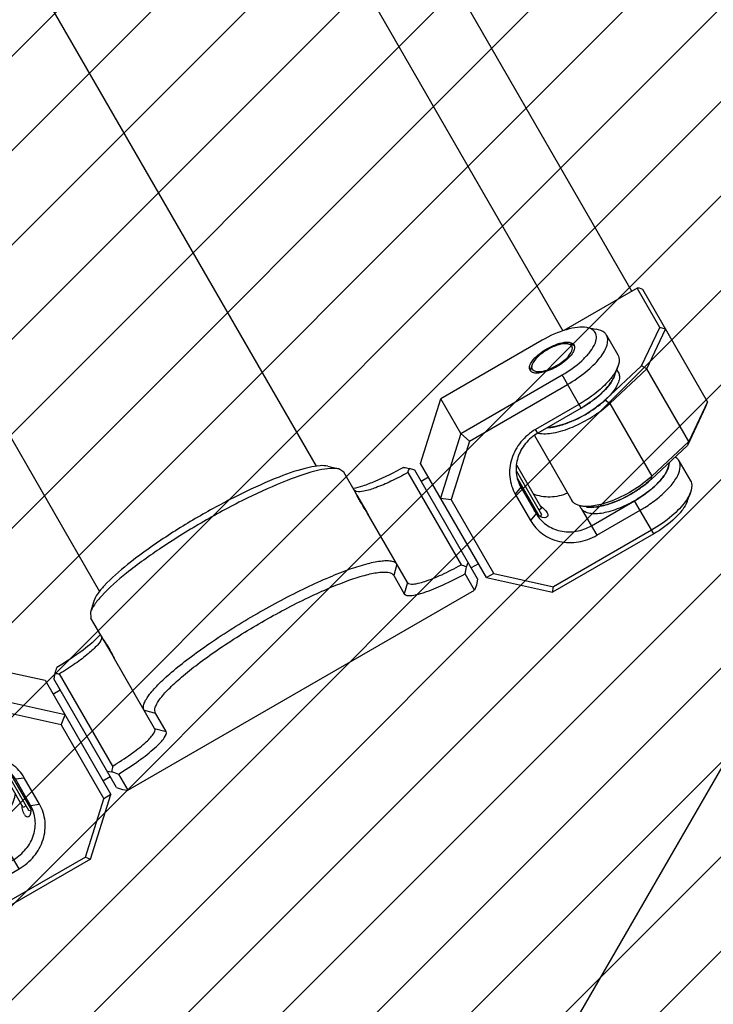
# Model space of a CAD drawing. Header units: millimetres. Extents: x -491 to 2059, y -393 to 795.
# Tile 263 of 323: x 1007 to 1040, y 418 to 465. Entities that reach past the tile are written whole.
import ezdxf

# ---------------------------------------------------------------- set-up
doc = ezdxf.new("R2010")
doc.units = ezdxf.units.MM
doc.header["$LTSCALE"] = 462.55
doc.linetypes.add('PHANTOM', pattern=[0.8, 0.45, -0.05, 0.1, -0.05, 0.1, -0.05])
doc.layers.get('0').update_dxf_attribs({"linetype": 'CONTINUOUS'})
for name, color, linetype in [('2ND_ARM_V2_PITCH_ABL233', 7, 'CONTINUOUS'), ('A2200202_ABL237', 7, 'CONTINUOUS'), ('A2300201_ABL251', 7, 'CONTINUOUS'), ('CSHCS-BR-M4-12_203_PBL288', 7, 'CONTINUOUS'), ('CSHCS-BR-M4-12_203_PBL303', 7, 'CONTINUOUS'), ('DEFAULT_3', 7, 'PHANTOM'), ('DR1SM11A1001_ABL212', 7, 'CONTINUOUS'), ('DR1SM11P1003_PBL213', 7, 'CONTINUOUS'), ('FWSRM-D10-V4-E2-T2_5_PBL256', 7, 'CONTINUOUS'), ('FWSRM-D10-V4-E2-T2_5_PBL302', 7, 'CONTINUOUS'), ('M2200201_PBL238', 7, 'CONTINUOUS'), ('M2200301_PBL294', 7, 'CONTINUOUS'), ('M2300101_PBL234', 7, 'CONTINUOUS'), ('M2300101_PBL253', 7, 'CONTINUOUS'), ('M2300201_PBL252', 7, 'CONTINUOUS'), ('M2300301_PBL309', 7, 'CONTINUOUS'), ('M2300602_PBL263', 7, 'CONTINUOUS'), ('WFM_0608_06_2_PBL304', 7, 'CONTINUOUS'), ('WFM_0608_06_2_PBL310', 7, 'CONTINUOUS'), ('WFM_0608_06_2_PBL315', 7, 'CONTINUOUS'), ('WFM_0608_06_2_PBL316', 7, 'CONTINUOUS'), ('위_8_VBL211', 7, 'CONTINUOUS')]:
    doc.layers.add(name, color=color, linetype=linetype)

# ---------------------------------------------------------------- blocks, each defined once
blk = doc.blocks.new('DR1SM11P1003_PBL213', base_point=(1489.09, 2262.13))
at = {"layer": 'DR1SM11P1003_PBL213', "color": 7}
blk.add_line((1631.24, 2015.92), (1724.79, 2177.97), dxfattribs=at)
blk = doc.blocks.new('DR1SM11A1001_ABL212', base_point=(1489.09, 2262.13))
at = {"layer": 'DR1SM11P1003_PBL213'}
blk.add_blockref('DR1SM11P1003_PBL213', (1489.09, 2262.13), dxfattribs=at)
blk = doc.blocks.new('M2300101_PBL234', base_point=(3372.22, 4414.1))
at = {"layer": 'M2300101_PBL234', "color": 7}
for p, q in [((3372.64, 4429.99), (3360.51, 4422.99)), ((3372.64, 4429.99), (3380.58, 4428.23)), ((3372.64, 4429.99), (3375.04, 4425.83)), ((3380.58, 4428.23), (3388.48, 4414.55)), ((3362.91, 4418.83), (3375.04, 4425.83)), ((3382.98, 4424.07), (3375.04, 4425.83)), ((3375.04, 4425.83), (3375.34, 4424.49)), ((3363.57, 4417.69), (3375.34, 4424.49)), ((3382.51, 4422.89), (3375.34, 4424.49)), ((3382.51, 4422.89), (3382.98, 4424.07)), ((3382.51, 4422.89), (3387.63, 4414.03)), ((3356.51, 4419.12), (3356.11, 4418.03)), ((3370.14, 4418.31), (3364.95, 4415.31)), ((3370.4, 4417.86), (3365.2, 4414.86)), ((3357.48, 4414.24), (3356.11, 4416.62)), ((3379.92, 4413.37), (3378.09, 4416.55)), ((3378.85, 4413.22), (3377.02, 4416.4)), ((3386.03, 4406.78), (3388.48, 4414.55)), ((3388.48, 4414.55), (3387.63, 4414.03)), ((3359.85, 4413.34), (3358.7, 4413.53)), ((3385.42, 4407.02), (3387.63, 4414.03)), ((3385.42, 4407.02), (3373.65, 4400.23)), ((3385.42, 4407.02), (3386.03, 4406.78)), ((3371.62, 4403.75), (3376.82, 4406.75)), ((3386.03, 4406.78), (3373.91, 4399.78)), ((3372.28, 4402.61), (3377.47, 4405.61)), ((3366.19, 4399.16), (3364.82, 4401.54)), ((3368.56, 4398.26), (3367.41, 4398.45))]:
    blk.add_line(p, q, dxfattribs=at)
at = {"layer": 'M2300101_PBL234', "color": 2}
for p, q in [((3365.2, 4414.86), (3362.91, 4418.83)), ((3370.4, 4417.86), (3370.14, 4418.31)), ((3377.02, 4416.4), (3378.09, 4416.55)), ((3378.85, 4413.22), (3379.92, 4413.37)), ((3377.47, 4405.61), (3375.62, 4408.83)), ((3373.91, 4399.78), (3371.62, 4403.75))]:
    blk.add_line(p, q, dxfattribs=at)
at = {"layer": 'M2300101_PBL234', "color": 7}
for centre, radius, start, end in [((3376.83, 4412.5), 2.11, 17.1081, 19.3183), ((3364.3, 4416.42), 14.63, 294.1667, 300.0342), ((3366.31, 4403.63), 1.38, 238.5562, 242.123), ((3366.38, 4403.75), 1.51, 242.1307, 245.8332), ((3365.78, 4412.61), 10.54, 286.785, 287.43), ((3364.69, 4415.57), 13.7, 293.7936, 294.1289), ((3366.8, 4405.57), 3.39, 264.4596, 266.468), ((3366.65, 4408.82), 6.65, 277.788, 278.9133)]:
    blk.add_arc(centre, radius, start, end, dxfattribs=at)
for points, knots in [([(3360.51, 4422.99), (3359.59, 4422.46), (3358.33, 4421.56), (3357.07, 4420.16), (3356.64, 4419.46), (3356.51, 4419.12)], [0, 0, 0, 0, 0.568143, 0.807555, 1, 1, 1, 1]), ([(3363.49, 4422.77), (3363.11, 4422.76), (3362.27, 4422.56), (3361.5, 4422.2), (3361.1, 4421.97)], [0, 0, 0, 0, 0.451283, 1, 1, 1, 1]), ([(3364.09, 4422.66), (3364.05, 4422.68), (3363.86, 4422.75), (3363.65, 4422.77), (3363.49, 4422.77)], [0, 0, 0, 0, 0.217511, 1, 1, 1, 1]), ([(3361.1, 4421.97), (3360.67, 4421.72), (3359.93, 4421.19), (3359.31, 4420.51), (3359.13, 4420.15)], [0, 0, 0, 0, 0.558378, 1, 1, 1, 1]), ([(3362.32, 4419.85), (3362.84, 4420.16), (3363.54, 4420.66), (3364.2, 4421.46), (3364.38, 4421.85), (3364.41, 4422.03)], [0, 0, 0, 0, 0.585942, 0.821488, 1, 1, 1, 1]), ([(3356.51, 4419.12), (3356.43, 4418.88), (3356.31, 4418.43), (3356.64, 4417.47), (3357.85, 4417.2), (3359.07, 4417.32), (3360.79, 4417.75), (3362.07, 4418.35), (3362.91, 4418.83)], [0, 0, 0, 0, 0.09278, 0.168663, 0.349279, 0.481225, 0.638566, 1, 1, 1, 1]), ([(3359.39, 4419.13), (3359.56, 4419.07), (3360, 4419.03), (3361.01, 4419.2), (3361.8, 4419.55), (3362.32, 4419.85)], [0, 0, 0, 0, 0.178512, 0.414058, 1, 1, 1, 1]), ([(3378.09, 4416.55), (3377.73, 4417.17), (3376.71, 4418.28), (3374.63, 4419.19), (3372.3, 4419.24), (3370.82, 4418.7), (3370.14, 4418.31)], [0, 0, 0, 0, 0.239879, 0.485783, 0.74001, 1, 1, 1, 1]), ([(3356.11, 4418.03), (3356.06, 4417.89), (3355.92, 4417.44), (3355.94, 4416.91), (3356.11, 4416.62)], [0, 0, 0, 0, 0.293984, 1, 1, 1, 1]), ([(3361.29, 4416.59), (3361.48, 4416.67), (3362.26, 4416.99), (3363.02, 4417.37), (3363.57, 4417.69)], [0, 0, 0, 0, 0.243846, 1, 1, 1, 1]), ([(3377.02, 4416.4), (3376.72, 4416.91), (3375.88, 4417.84), (3374.14, 4418.59), (3372.2, 4418.63), (3370.96, 4418.19), (3370.4, 4417.86)], [0, 0, 0, 0, 0.239879, 0.485783, 0.74001, 1, 1, 1, 1]), ([(3356.11, 4416.62), (3356.44, 4416.04), (3357.88, 4415.74), (3359.6, 4416.03), (3360.71, 4416.37), (3361.29, 4416.59)], [0, 0, 0, 0, 0.36919, 0.656012, 1, 1, 1, 1]), ([(3364.95, 4415.31), (3364.59, 4415.11), (3363.24, 4414.39), (3361.79, 4413.84), (3360.69, 4413.62)], [0, 0, 0, 0, 0.267024, 1, 1, 1, 1]), ([(3358.7, 4413.53), (3358.56, 4413.55), (3358.1, 4413.66), (3357.65, 4413.94), (3357.48, 4414.24)], [0, 0, 0, 0, 0.293984, 1, 1, 1, 1]), ([(3365.2, 4414.86), (3364.46, 4414.43), (3363.02, 4413.76), (3361.46, 4413.35), (3360.74, 4413.3)], [0, 0, 0, 0, 0.542827, 1, 1, 1, 1]), ([(3376.99, 4414.7), (3376.91, 4414.02), (3376.42, 4412.64), (3375.42, 4411.59), (3374.84, 4411.18)], [0, 0, 0, 0, 0.492174, 1, 1, 1, 1]), ([(3359.82, 4413.5), (3359.72, 4413.49), (3359.34, 4413.47), (3358.97, 4413.48), (3358.7, 4413.53)], [0, 0, 0, 0, 0.272057, 1, 1, 1, 1]), ([(3360.69, 4413.62), (3360.62, 4413.61), (3360.33, 4413.55), (3360.03, 4413.52), (3359.82, 4413.5)], [0, 0, 0, 0, 0.261307, 1, 1, 1, 1]), ([(3360.74, 4413.3), (3360.66, 4413.3), (3360.36, 4413.29), (3360.07, 4413.3), (3359.85, 4413.34)], [0, 0, 0, 0, 0.270814, 1, 1, 1, 1]), ([(3376.82, 4406.75), (3377.38, 4407.08), (3378.38, 4407.92), (3379.32, 4409.62), (3379.53, 4411.51), (3379.15, 4412.7), (3378.85, 4413.22)], [0, 0, 0, 0, 0.25999, 0.514217, 0.760121, 1, 1, 1, 1]), ([(3377.47, 4405.61), (3378.15, 4406), (3379.35, 4407.02), (3380.48, 4409.06), (3380.74, 4411.32), (3380.28, 4412.75), (3379.92, 4413.37)], [0, 0, 0, 0, 0.25999, 0.514217, 0.760121, 1, 1, 1, 1]), ([(3378.1, 4412.12), (3378.08, 4412.17), (3377.95, 4412.43), (3377.89, 4412.71), (3377.85, 4412.93)], [0, 0, 0, 0, 0.20138, 1, 1, 1, 1]), ([(3378.61, 4411.91), (3378.68, 4411.95), (3378.98, 4412.27), (3378.95, 4412.79), (3378.85, 4413.12)], [0, 0, 0, 0, 0.183238, 1, 1, 1, 1]), ([(3378.1, 4412.12), (3378.16, 4412.02), (3378.3, 4411.84), (3378.54, 4411.86), (3378.61, 4411.91)], [0, 0, 0, 0, 0.564832, 1, 1, 1, 1]), ([(3364.82, 4401.54), (3365.01, 4401.19), (3365.69, 4400.84), (3366.67, 4400.75), (3368.05, 4400.86), (3369.98, 4401.43), (3371.5, 4402.16), (3372.28, 4402.61)], [0, 0, 0, 0, 0.149385, 0.250234, 0.371121, 0.66453, 1, 1, 1, 1]), ([(3365.76, 4402.37), (3365.81, 4402.35), (3366.04, 4402.26), (3366.28, 4402.22), (3366.47, 4402.2)], [0, 0, 0, 0, 0.228446, 1, 1, 1, 1]), ([(3367.68, 4402.25), (3367.77, 4402.27), (3368.15, 4402.33), (3368.54, 4402.43), (3368.82, 4402.52)], [0, 0, 0, 0, 0.236885, 1, 1, 1, 1]), ([(3368.94, 4402.55), (3369.04, 4402.59), (3369.47, 4402.73), (3369.9, 4402.9), (3370.21, 4403.04)], [0, 0, 0, 0, 0.242025, 1, 1, 1, 1]), ([(3364.66, 4402.18), (3364.66, 4402.12), (3364.67, 4401.9), (3364.73, 4401.68), (3364.82, 4401.54)], [0, 0, 0, 0, 0.264496, 1, 1, 1, 1]), ([(3366.59, 4402.19), (3366.66, 4402.18), (3366.98, 4402.17), (3367.3, 4402.2), (3367.55, 4402.23)], [0, 0, 0, 0, 0.231447, 1, 1, 1, 1]), ([(3373.65, 4400.23), (3372.8, 4399.74), (3371.14, 4398.95), (3369.36, 4398.48), (3368.52, 4398.42)], [0, 0, 0, 0, 0.541239, 1, 1, 1, 1]), ([(3367.41, 4398.45), (3367.27, 4398.47), (3366.81, 4398.58), (3366.36, 4398.86), (3366.19, 4399.16)], [0, 0, 0, 0, 0.293984, 1, 1, 1, 1]), ([(3373.91, 4399.78), (3372.98, 4399.25), (3371.58, 4398.61), (3369.74, 4398.21), (3368.92, 4398.2), (3368.56, 4398.26)], [0, 0, 0, 0, 0.568143, 0.807555, 1, 1, 1, 1]), ([(3368.52, 4398.42), (3368.42, 4398.41), (3368.05, 4398.39), (3367.68, 4398.4), (3367.41, 4398.45)], [0, 0, 0, 0, 0.272057, 1, 1, 1, 1])]:
    blk.add_open_spline(points, degree=3, knots=knots, dxfattribs=at)
for points in [[(3364.35, 4422.44), (3364.3, 4422.54), (3364.2, 4422.62), (3364.09, 4422.66)], [(3364.41, 4422.3), (3364.4, 4422.35), (3364.38, 4422.39), (3364.35, 4422.44)], [(3364.42, 4422.2), (3364.42, 4422.23), (3364.42, 4422.27), (3364.41, 4422.3)], [(3364.41, 4422.03), (3364.42, 4422.09), (3364.43, 4422.14), (3364.42, 4422.2)], [(3359.13, 4420.15), (3359.08, 4420.05), (3359.04, 4419.94), (3359.02, 4419.83)], [(3359, 4419.73), (3358.99, 4419.61), (3359.01, 4419.49), (3359.07, 4419.39)], [(3359.02, 4419.83), (3359.01, 4419.8), (3359.01, 4419.76), (3359, 4419.73)], [(3359.07, 4419.39), (3359.1, 4419.34), (3359.13, 4419.3), (3359.16, 4419.27)], [(3359.16, 4419.27), (3359.19, 4419.25), (3359.21, 4419.23), (3359.24, 4419.21)], [(3359.24, 4419.21), (3359.29, 4419.18), (3359.34, 4419.15), (3359.39, 4419.13)], [(3377.85, 4412.93), (3377.83, 4413.04), (3377.81, 4413.15), (3377.79, 4413.25)], [(3378.82, 4413.2), (3378.77, 4413.34), (3378.7, 4413.48), (3378.62, 4413.62)]]:
    blk.add_open_spline(points, degree=3, dxfattribs=at)
blk = doc.blocks.new('M2300101_PBL253', base_point=(3441.88, 4454.67))
at = {"layer": 'M2300101_PBL253', "color": 7}
for p, q in [((3445.54, 4470.52), (3446.69, 4470.32)), ((3447.91, 4469.62), (3449.28, 4467.24)), ((3440.19, 4468.99), (3428.06, 4461.99)), ((3448.88, 4464.73), (3449.28, 4465.83)), ((3430.46, 4457.83), (3442.59, 4464.83)), ((3431.48, 4456.9), (3443.24, 4463.69)), ((3425.62, 4454.23), (3428.06, 4461.99)), ((3430.46, 4457.83), (3428.06, 4461.99)), ((3444.62, 4461.31), (3439.42, 4458.31)), ((3444.88, 4460.86), (3439.68, 4457.86)), ((3430.46, 4457.83), (3428.02, 4450.07)), ((3431.48, 4456.9), (3430.46, 4457.83)), ((3431.48, 4456.9), (3429.27, 4449.89)), ((3433.51, 4440.55), (3425.62, 4454.23)), ((3456.61, 4454.54), (3457.99, 4452.16)), ((3437.64, 4451.4), (3439.48, 4448.22)), ((3457.58, 4449.65), (3457.99, 4450.75)), ((3428.02, 4450.07), (3429.27, 4449.89)), ((3434.39, 4441.03), (3429.27, 4449.89)), ((3436.98, 4450.55), (3438.81, 4447.37)), ((3446.1, 4446.75), (3451.29, 4449.75)), ((3446.76, 4445.61), (3451.95, 4448.61)), ((3453.33, 4446.23), (3441.56, 4439.44)), ((3453.58, 4445.78), (3441.46, 4438.78)), ((3434.39, 4441.03), (3433.51, 4440.55)), ((3433.51, 4440.55), (3441.46, 4438.78)), ((3434.39, 4441.03), (3441.56, 4439.44)), ((3441.46, 4438.78), (3441.56, 4439.44))]:
    blk.add_line(p, q, dxfattribs=at)
at = {"layer": 'M2300101_PBL253', "color": 2}
for p, q in [((3444.88, 4460.86), (3442.59, 4464.83)), ((3439.68, 4457.86), (3439.42, 4458.31)), ((3437.64, 4451.4), (3436.98, 4450.55)), ((3453.58, 4445.78), (3451.29, 4449.75)), ((3444.9, 4448.83), (3446.76, 4445.61)), ((3439.48, 4448.22), (3438.81, 4447.37))]:
    blk.add_line(p, q, dxfattribs=at)
at = {"layer": 'M2300101_PBL253', "color": 7}
for centre, radius, start, end in [((3453.92, 4454.29), 1.51, 354.1746, 357.8617), ((3454.05, 4454.28), 1.38, 357.869, 1.4435), ((3452.13, 4454.84), 3.39, 333.5348, 335.5441), ((3449.39, 4456.59), 6.65, 321.0841, 322.2191), ((3446.54, 4459.24), 10.54, 312.5592, 313.2238), ((3443.99, 4462.43), 14.63, 299.966, 305.8232), ((3444.52, 4461.66), 13.7, 305.8607, 306.2114), ((3441.11, 4449.61), 2.11, 220.6818, 222.8933)]:
    blk.add_arc(centre, radius, start, end, dxfattribs=at)
for points, knots in [([(3445.54, 4470.52), (3445.18, 4470.58), (3444.36, 4470.56), (3442.51, 4470.16), (3441.11, 4469.52), (3440.19, 4468.99)], [0, 0, 0, 0, 0.192445, 0.431857, 1, 1, 1, 1]), ([(3442.59, 4464.83), (3443.43, 4465.32), (3444.58, 4466.13), (3445.81, 4467.4), (3446.53, 4468.4), (3446.9, 4469.58), (3446.24, 4470.35), (3445.78, 4470.48), (3445.54, 4470.52)], [0, 0, 0, 0, 0.361434, 0.518775, 0.650721, 0.831337, 0.90722, 1, 1, 1, 1]), ([(3443.24, 4463.69), (3444.02, 4464.14), (3445.41, 4465.09), (3446.87, 4466.48), (3447.66, 4467.62), (3448.08, 4468.51), (3448.11, 4469.27), (3447.91, 4469.62)], [0, 0, 0, 0, 0.33547, 0.628879, 0.749766, 0.850615, 1, 1, 1, 1]), ([(3447.91, 4469.62), (3447.85, 4469.71), (3447.55, 4470.09), (3447.06, 4470.26), (3446.69, 4470.32)], [0, 0, 0, 0, 0.221512, 1, 1, 1, 1]), ([(3440.78, 4467.97), (3441.18, 4468.2), (3441.95, 4468.56), (3442.78, 4468.76), (3443.16, 4468.77)], [0, 0, 0, 0, 0.548717, 1, 1, 1, 1]), ([(3443.16, 4468.77), (3443.22, 4468.77), (3443.43, 4468.76), (3443.63, 4468.73), (3443.77, 4468.66)], [0, 0, 0, 0, 0.285223, 1, 1, 1, 1]), ([(3438.81, 4466.15), (3438.99, 4466.51), (3439.61, 4467.19), (3440.34, 4467.72), (3440.78, 4467.97)], [0, 0, 0, 0, 0.441622, 1, 1, 1, 1]), ([(3444.09, 4468.03), (3444.06, 4467.85), (3443.87, 4467.46), (3443.22, 4466.66), (3442.52, 4466.16), (3442, 4465.85)], [0, 0, 0, 0, 0.178512, 0.414058, 1, 1, 1, 1]), ([(3449.28, 4467.24), (3449.33, 4467.14), (3449.51, 4466.69), (3449.42, 4466.18), (3449.28, 4465.83)], [0, 0, 0, 0, 0.221512, 1, 1, 1, 1]), ([(3442, 4465.85), (3441.47, 4465.55), (3440.69, 4465.2), (3439.67, 4465.03), (3439.23, 4465.07), (3439.06, 4465.13)], [0, 0, 0, 0, 0.585942, 0.821488, 1, 1, 1, 1]), ([(3448.75, 4464.85), (3448.71, 4464.79), (3448.54, 4464.55), (3448.35, 4464.32), (3448.21, 4464.15)], [0, 0, 0, 0, 0.238573, 1, 1, 1, 1]), ([(3449.28, 4465.83), (3449.26, 4465.75), (3449.11, 4465.4), (3448.92, 4465.08), (3448.75, 4464.85)], [0, 0, 0, 0, 0.228344, 1, 1, 1, 1]), ([(3448.21, 4464.15), (3447.98, 4463.89), (3446.9, 4462.8), (3445.64, 4461.9), (3444.62, 4461.31)], [0, 0, 0, 0, 0.227413, 1, 1, 1, 1]), ([(3448.46, 4463.95), (3448.06, 4463.35), (3446.93, 4462.2), (3445.62, 4461.29), (3444.88, 4460.86)], [0, 0, 0, 0, 0.457173, 1, 1, 1, 1]), ([(3448.88, 4464.73), (3448.85, 4464.67), (3448.74, 4464.4), (3448.59, 4464.14), (3448.46, 4463.95)], [0, 0, 0, 0, 0.229573, 1, 1, 1, 1]), ([(3439.42, 4458.31), (3438.75, 4457.92), (3437.54, 4456.9), (3436.42, 4454.87), (3436.16, 4452.61), (3436.62, 4451.17), (3436.98, 4450.55)], [0, 0, 0, 0, 0.25999, 0.514217, 0.760121, 1, 1, 1, 1]), ([(3439.68, 4457.86), (3439.12, 4457.54), (3438.11, 4456.69), (3437.18, 4454.99), (3436.96, 4453.11), (3437.34, 4451.91), (3437.64, 4451.4)], [0, 0, 0, 0, 0.25999, 0.514217, 0.760121, 1, 1, 1, 1]), ([(3454.04, 4450.04), (3454.53, 4450.43), (3455.38, 4451.22), (3456.48, 4452.57), (3456.95, 4453.96), (3456.61, 4454.54)], [0, 0, 0, 0, 0.343988, 0.63081, 1, 1, 1, 1]), ([(3456.61, 4454.54), (3456.53, 4454.68), (3456.38, 4454.84), (3456.19, 4454.96), (3456.14, 4454.99)], [0, 0, 0, 0, 0.735504, 1, 1, 1, 1]), ([(3454.65, 4452.52), (3454.7, 4452.59), (3454.89, 4452.84), (3455.06, 4453.12), (3455.16, 4453.33)], [0, 0, 0, 0, 0.268608, 1, 1, 1, 1]), ([(3455.21, 4453.43), (3455.24, 4453.49), (3455.34, 4453.72), (3455.4, 4453.96), (3455.42, 4454.14)], [0, 0, 0, 0, 0.273183, 1, 1, 1, 1]), ([(3453.76, 4451.56), (3453.83, 4451.63), (3454.12, 4451.9), (3454.38, 4452.19), (3454.56, 4452.42)], [0, 0, 0, 0, 0.262648, 1, 1, 1, 1]), ([(3457.99, 4452.16), (3458.04, 4452.06), (3458.22, 4451.61), (3458.12, 4451.1), (3457.99, 4450.75)], [0, 0, 0, 0, 0.221512, 1, 1, 1, 1]), ([(3443.25, 4450.68), (3442.6, 4450.38), (3441.19, 4450.04), (3439.76, 4450.3), (3439.12, 4450.57)], [0, 0, 0, 0, 0.507826, 1, 1, 1, 1]), ([(3452.62, 4450.61), (3452.71, 4450.68), (3453.07, 4450.95), (3453.42, 4451.25), (3453.67, 4451.47)], [0, 0, 0, 0, 0.257366, 1, 1, 1, 1]), ([(3457.99, 4450.75), (3457.96, 4450.67), (3457.82, 4450.32), (3457.62, 4450), (3457.46, 4449.77)], [0, 0, 0, 0, 0.228344, 1, 1, 1, 1]), ([(3451.95, 4448.61), (3452.14, 4448.72), (3452.86, 4449.15), (3453.55, 4449.64), (3454.04, 4450.04)], [0, 0, 0, 0, 0.254229, 1, 1, 1, 1]), ([(3457.46, 4449.77), (3456.99, 4449.08), (3455.69, 4447.77), (3454.18, 4446.72), (3453.33, 4446.23)], [0, 0, 0, 0, 0.458761, 1, 1, 1, 1]), ([(3457.58, 4449.65), (3457.46, 4449.31), (3457.03, 4448.61), (3455.76, 4447.21), (3454.51, 4446.32), (3453.58, 4445.78)], [0, 0, 0, 0, 0.192445, 0.431857, 1, 1, 1, 1]), ([(3440.23, 4448.95), (3440.29, 4448.89), (3440.5, 4448.7), (3440.7, 4448.49), (3440.8, 4448.32)], [0, 0, 0, 0, 0.297668, 1, 1, 1, 1]), ([(3440.8, 4448.32), (3440.86, 4448.22), (3440.95, 4448.01), (3440.81, 4447.82), (3440.73, 4447.77)], [0, 0, 0, 0, 0.564831, 1, 1, 1, 1]), ([(3438.81, 4447.37), (3439.17, 4446.75), (3440.18, 4445.64), (3442.27, 4444.73), (3444.6, 4444.69), (3446.08, 4445.22), (3446.76, 4445.61)], [0, 0, 0, 0, 0.239879, 0.485783, 0.74001, 1, 1, 1, 1]), ([(3439.48, 4448.22), (3439.77, 4447.7), (3440.62, 4446.77), (3442.36, 4446.02), (3444.3, 4445.98), (3445.54, 4446.43), (3446.1, 4446.75)], [0, 0, 0, 0, 0.239879, 0.485783, 0.74001, 1, 1, 1, 1]), ([(3440.73, 4447.77), (3440.67, 4447.73), (3440.23, 4447.63), (3439.81, 4447.92), (3439.57, 4448.18)], [0, 0, 0, 0, 0.18324, 1, 1, 1, 1])]:
    blk.add_open_spline(points, degree=3, knots=knots, dxfattribs=at)
for points in [[(3443.77, 4468.66), (3443.87, 4468.62), (3443.97, 4468.54), (3444.03, 4468.44)], [(3444.03, 4468.44), (3444.05, 4468.39), (3444.07, 4468.35), (3444.08, 4468.3)], [(3444.08, 4468.3), (3444.09, 4468.27), (3444.09, 4468.23), (3444.1, 4468.2)], [(3444.1, 4468.2), (3444.1, 4468.14), (3444.1, 4468.09), (3444.09, 4468.03)], [(3438.69, 4465.83), (3438.72, 4465.94), (3438.76, 4466.05), (3438.81, 4466.15)], [(3438.75, 4465.39), (3438.69, 4465.49), (3438.67, 4465.61), (3438.68, 4465.73)], [(3438.68, 4465.73), (3438.68, 4465.76), (3438.69, 4465.8), (3438.69, 4465.83)], [(3438.84, 4465.27), (3438.8, 4465.3), (3438.77, 4465.34), (3438.75, 4465.39)], [(3438.92, 4465.21), (3438.89, 4465.23), (3438.86, 4465.25), (3438.84, 4465.27)], [(3439.06, 4465.13), (3439.01, 4465.15), (3438.96, 4465.18), (3438.92, 4465.21)], [(3439.51, 4448.24), (3439.41, 4448.36), (3439.32, 4448.48), (3439.25, 4448.62)], [(3439.98, 4449.16), (3440.06, 4449.09), (3440.14, 4449.02), (3440.23, 4448.95)]]:
    blk.add_open_spline(points, degree=3, dxfattribs=at)
blk = doc.blocks.new('FWSRM-D10-V4-E2-T2_5_PBL256', base_point=(3377.27, 4415.17))
at = {"layer": 'FWSRM-D10-V4-E2-T2_5_PBL256', "color": 7}
for p, q in [((3378.63, 4412.61), (3375.63, 4417.8)), ((3378.89, 4412.86), (3376.37, 4417.22)), ((3378.91, 4412.53), (3378.63, 4412.61))]:
    blk.add_line(p, q, dxfattribs=at)
blk = doc.blocks.new('M2300602_PBL263', base_point=(3441.45, 4466.91))
at = {"layer": 'M2300602_PBL263', "color": 7}
for p, q in [((3443.29, 4468.56), (3443.63, 4468.51)), ((3439, 4466.09), (3438.88, 4465.76))]:
    blk.add_line(p, q, dxfattribs=at)
for points, knots in [([(3443.29, 4468.56), (3442.92, 4468.62), (3442.05, 4468.46), (3440.81, 4467.91), (3439.72, 4467.11), (3439.13, 4466.44), (3439, 4466.09)], [0, 0, 0, 0, 0.215231, 0.5, 0.784769, 1, 1, 1, 1]), ([(3443.61, 4468.45), (3443.54, 4468.49), (3443.43, 4468.54), (3443.32, 4468.56), (3443.29, 4468.56)], [0, 0, 0, 0, 0.724708, 1, 1, 1, 1]), ([(3444, 4468.37), (3443.97, 4468.39), (3443.86, 4468.45), (3443.73, 4468.49), (3443.63, 4468.51)], [0, 0, 0, 0, 0.226946, 1, 1, 1, 1]), ([(3441.94, 4465.96), (3442.24, 4466.13), (3442.8, 4466.52), (3443.51, 4467.18), (3443.95, 4467.96), (3443.77, 4468.29)], [0, 0, 0, 0, 0.340666, 0.638672, 1, 1, 1, 1]), ([(3439, 4466.09), (3438.99, 4466.06), (3438.96, 4465.95), (3438.94, 4465.84), (3438.94, 4465.76)], [0, 0, 0, 0, 0.275292, 1, 1, 1, 1]), ([(3438.88, 4465.76), (3438.87, 4465.73), (3438.83, 4465.6), (3438.81, 4465.47), (3438.81, 4465.38)], [0, 0, 0, 0, 0.276261, 1, 1, 1, 1]), ([(3439, 4465.54), (3439.19, 4465.21), (3440.09, 4465.21), (3441.02, 4465.49), (3441.63, 4465.78), (3441.94, 4465.96)], [0, 0, 0, 0, 0.361328, 0.659334, 1, 1, 1, 1])]:
    blk.add_open_spline(points, degree=3, knots=knots, dxfattribs=at)
for points in [[(3443.77, 4468.29), (3443.73, 4468.35), (3443.67, 4468.41), (3443.61, 4468.45)], [(3444.08, 4468.3), (3444.06, 4468.33), (3444.03, 4468.35), (3444, 4468.37)], [(3438.81, 4465.38), (3438.82, 4465.34), (3438.82, 4465.31), (3438.83, 4465.27)], [(3438.94, 4465.76), (3438.95, 4465.68), (3438.97, 4465.6), (3439, 4465.54)]]:
    blk.add_open_spline(points, degree=3, dxfattribs=at)
blk = doc.blocks.new('CSHCS-BR-M4-12_203_PBL288', base_point=(3376.63, 4415.57))
at = {"layer": 'CSHCS-BR-M4-12_203_PBL288', "color": 7}
for p, q in [((3377.96, 4412.97), (3374.96, 4418.17)), ((3378.3, 4413.17), (3377.96, 4412.97))]:
    blk.add_line(p, q, dxfattribs=at)
blk = doc.blocks.new('FWSRM-D10-V4-E2-T2_5_PBL302', base_point=(3438.62, 4450.57))
at = {"layer": 'FWSRM-D10-V4-E2-T2_5_PBL302', "color": 7}
for p, q in [((3437.12, 4453.3), (3440.12, 4448.11)), ((3437.25, 4452.37), (3439.77, 4448.01)), ((3440.04, 4447.83), (3440.12, 4448.11))]:
    blk.add_line(p, q, dxfattribs=at)
blk = doc.blocks.new('CSHCS-BR-M4-12_203_PBL303', base_point=(3438.64, 4451.37))
at = {"layer": 'CSHCS-BR-M4-12_203_PBL303', "color": 7}
for p in [(3437.14, 4454.07), (3439.79, 4448.67)]:
    blk.add_line(p, (3440.14, 4448.87), dxfattribs=at)
blk = doc.blocks.new('2ND_ARM_V2_PITCH_ABL233', base_point=(3407.05, 4434.39))
at = {"layer": 'CSHCS-BR-M4-12_203_PBL288'}
blk.add_blockref('CSHCS-BR-M4-12_203_PBL288', (3376.63, 4415.57), dxfattribs=at)
at = {"layer": 'CSHCS-BR-M4-12_203_PBL303'}
blk.add_blockref('CSHCS-BR-M4-12_203_PBL303', (3438.64, 4451.37), dxfattribs=at)
at = {"layer": 'FWSRM-D10-V4-E2-T2_5_PBL256'}
blk.add_blockref('FWSRM-D10-V4-E2-T2_5_PBL256', (3377.27, 4415.17), dxfattribs=at)
at = {"layer": 'FWSRM-D10-V4-E2-T2_5_PBL302'}
blk.add_blockref('FWSRM-D10-V4-E2-T2_5_PBL302', (3438.62, 4450.57), dxfattribs=at)
at = {"layer": 'M2300101_PBL234'}
blk.add_blockref('M2300101_PBL234', (3372.22, 4414.1), dxfattribs=at)
at = {"layer": 'M2300101_PBL253'}
blk.add_blockref('M2300101_PBL253', (3441.88, 4454.67), dxfattribs=at)
at = {"layer": 'M2300602_PBL263'}
blk.add_blockref('M2300602_PBL263', (3441.45, 4466.91), dxfattribs=at)
blk = doc.blocks.new('M2200201_PBL238', base_point=(3407.05, 4434.5))
at = {"layer": 'M2200201_PBL238', "color": 7}
for p, q in [((3414.49, 4453.9), (3415.81, 4453.57)), ((3416.4, 4453.19), (3415.81, 4453.57)), ((3417.98, 4450.45), (3416.4, 4453.19)), ((3424.08, 4453.12), (3430.47, 4442.05)), ((3424.94, 4453.4), (3424.28, 4453.63)), ((3432.45, 4440.39), (3424.94, 4453.4)), ((3417.91, 4450.85), (3417.66, 4451.01)), ((3417.98, 4450.45), (3417.99, 4450.43)), ((3417.99, 4450.43), (3419.17, 4448.38)), ((3424.04, 4439.95), (3419.22, 4448.3)), ((3431.11, 4441.81), (3431.33, 4442.34)), ((3422.41, 4440.78), (3423.67, 4438.6)), ((3432.08, 4439.04), (3430.95, 4440.98)), ((3432.45, 4440.39), (3432.31, 4439.63)), ((3390.51, 4415.04), (3432.08, 4439.04)), ((3432.31, 4439.63), (3432.08, 4439.04)), ((3386.43, 4437.7), (3386.05, 4436.39)), ((3386.05, 4436.39), (3386.09, 4435.69)), ((3387.67, 4432.95), (3386.09, 4435.69)), ((3387.35, 4433.51), (3387.36, 4433.21)), ((3387.68, 4432.93), (3387.67, 4432.95)), ((3387.68, 4432.93), (3388.86, 4430.88)), ((3393.73, 4422.45), (3388.91, 4430.8)), ((3381.76, 4429.08), (3381.64, 4428.4)), ((3389.15, 4415.39), (3381.64, 4428.4)), ((3388.7, 4417.94), (3382.31, 4429)), ((3395.09, 4422.1), (3393.83, 4424.28)), ((3388.03, 4417.34), (3388.59, 4417.26)), ((3389.38, 4416.98), (3390.51, 4415.04)), ((3389.15, 4415.39), (3389.88, 4415.13)), ((3389.88, 4415.13), (3390.51, 4415.04))]:
    blk.add_line(p, q, dxfattribs=at)
at = {"layer": 'M2200201_PBL238', "color": 2}
for p, q in [((3422.78, 4442.13), (3422.41, 4440.78)), ((3424.04, 4439.95), (3423.67, 4438.6)), ((3392.47, 4424.63), (3393.83, 4424.28)), ((3393.73, 4422.45), (3395.09, 4422.1))]:
    blk.add_line(p, q, dxfattribs=at)
at = {"layer": 'M2200201_PBL238', "color": 7}
for centre, radius, start, end in [((3441.5, 4563.87), 111.57, 260.7593, 261.1239), ((3411.21, 4458.39), 13.91, 337.7331, 340.0282), ((3434.47, 4458.8), 18.5, 210.142, 211.1643), ((3421.56, 4417.63), 26, 68.4357, 69.9483), ((3248.52, 4476.63), 185.88, 348.9445, 349.2039), ((3277.69, 4469.29), 111.57, 338.8761, 339.2407), ((3384.18, 4442.78), 13.91, 259.9718, 262.2669), ((3414.3, 4413.45), 26, 170.0517, 171.5643), ((3449.73, 4592.8), 185.88, 250.7961, 251.0555)]:
    blk.add_arc(centre, radius, start, end, dxfattribs=at)
for points, knots in [([(3415.81, 4453.57), (3415.49, 4453.65), (3414.68, 4453.65), (3412.58, 4453.28), (3409.21, 4452.1), (3404.6, 4450.02), (3399.58, 4447.32), (3394.73, 4444.32), (3390.63, 4441.37), (3387.92, 4439.04), (3386.55, 4437.41), (3386.14, 4436.71), (3386.05, 4436.39)], [0, 0, 0, 0, 0.028099, 0.068106, 0.181987, 0.331445, 0.5, 0.668555, 0.818013, 0.931894, 0.971901, 1, 1, 1, 1]), ([(3414.49, 4453.9), (3414.19, 4453.97), (3413.42, 4453.97), (3411.44, 4453.62), (3408.26, 4452.51), (3403.92, 4450.55), (3399.18, 4448.01), (3394.61, 4445.18), (3390.74, 4442.4), (3388.19, 4440.2), (3386.9, 4438.66), (3386.52, 4438), (3386.43, 4437.7)], [0, 0, 0, 0, 0.028099, 0.068106, 0.181987, 0.331445, 0.5, 0.668555, 0.818013, 0.931894, 0.971901, 1, 1, 1, 1]), ([(3423.58, 4453.75), (3422.46, 4453.13), (3420.85, 4452.33), (3418.79, 4451.53), (3417.9, 4451.28), (3417.5, 4451.21)], [0, 0, 0, 0, 0.580474, 0.816934, 1, 1, 1, 1]), ([(3424.08, 4453.12), (3423.42, 4452.75), (3422.16, 4452.11), (3420.4, 4451.34), (3419.02, 4450.91), (3418.2, 4450.78), (3417.91, 4450.85)], [0, 0, 0, 0, 0.341906, 0.638808, 0.863674, 1, 1, 1, 1]), ([(3418.04, 4450.32), (3418.02, 4450.35), (3418.02, 4450.38), (3417.97, 4450.44), (3417.98, 4450.45)], [0, 0, 0, 0, 0.744517, 1, 1, 1, 1]), ([(3418.47, 4449.51), (3418.42, 4449.59), (3418.27, 4449.86), (3418.13, 4450.13), (3418.04, 4450.32)], [0, 0, 0, 0, 0.307623, 1, 1, 1, 1]), ([(3419.17, 4448.38), (3419.14, 4448.43), (3418.96, 4448.71), (3418.78, 4448.99), (3418.64, 4449.23)], [0, 0, 0, 0, 0.171679, 1, 1, 1, 1]), ([(3392.47, 4424.63), (3392.35, 4424.84), (3392.39, 4425.31), (3392.66, 4425.87), (3393.19, 4426.69), (3394.22, 4427.82), (3395.85, 4429.31), (3397.93, 4430.96), (3401.3, 4433.37), (3405.96, 4436.28), (3410.8, 4438.86), (3414.57, 4440.57), (3417.04, 4441.55), (3419.15, 4442.21), (3420.65, 4442.54), (3421.62, 4442.59), (3422.24, 4442.54), (3422.66, 4442.34), (3422.78, 4442.13)], [0, 0, 0, 0, 0.019726, 0.033974, 0.051838, 0.098734, 0.159839, 0.233287, 0.316529, 0.5, 0.683471, 0.766713, 0.840161, 0.901266, 0.948162, 0.966026, 0.980274, 1, 1, 1, 1]), ([(3424.04, 4439.95), (3424.16, 4439.75), (3424.74, 4439.74), (3425.4, 4439.86), (3426.59, 4440.21), (3428.29, 4440.92), (3429.71, 4441.64), (3430.47, 4442.05)], [0, 0, 0, 0, 0.10082, 0.193112, 0.313475, 0.625324, 1, 1, 1, 1]), ([(3393.83, 4424.28), (3393.72, 4424.48), (3393.76, 4424.92), (3394.01, 4425.45), (3394.5, 4426.22), (3395.48, 4427.29), (3397.02, 4428.7), (3398.98, 4430.25), (3402.15, 4432.52), (3406.54, 4435.26), (3411.11, 4437.69), (3414.67, 4439.31), (3416.99, 4440.23), (3418.98, 4440.86), (3420.4, 4441.17), (3421.31, 4441.21), (3421.89, 4441.17), (3422.3, 4440.98), (3422.41, 4440.78)], [0, 0, 0, 0, 0.019726, 0.033974, 0.051838, 0.098734, 0.159839, 0.233287, 0.316529, 0.5, 0.683471, 0.766713, 0.840161, 0.901266, 0.948162, 0.966026, 0.980274, 1, 1, 1, 1]), ([(3423.67, 4438.6), (3423.8, 4438.37), (3424.45, 4438.36), (3425.21, 4438.5), (3426.55, 4438.89), (3428.49, 4439.7), (3430.09, 4440.51), (3430.95, 4440.98)], [0, 0, 0, 0, 0.100819, 0.193112, 0.313474, 0.625324, 1, 1, 1, 1]), ([(3387.2, 4433.69), (3386.6, 4432.99), (3384.9, 4431.61), (3383.09, 4430.4), (3382.01, 4429.75)], [0, 0, 0, 0, 0.422182, 1, 1, 1, 1]), ([(3387.36, 4433.21), (3387.28, 4432.92), (3386.75, 4432.28), (3385.69, 4431.3), (3384.14, 4430.16), (3382.96, 4429.39), (3382.31, 4429)], [0, 0, 0, 0, 0.136326, 0.361192, 0.658094, 1, 1, 1, 1]), ([(3387.67, 4432.95), (3387.68, 4432.95), (3387.7, 4432.9), (3387.72, 4432.88), (3387.74, 4432.86)], [0, 0, 0, 0, 0.255089, 1, 1, 1, 1]), ([(3387.74, 4432.86), (3387.83, 4432.73), (3388.24, 4432.09), (3388.59, 4431.41), (3388.87, 4430.87)], [0, 0, 0, 0, 0.202215, 1, 1, 1, 1]), ([(3388.7, 4417.94), (3389.44, 4418.39), (3390.77, 4419.26), (3392.24, 4420.38), (3393.13, 4421.23), (3393.57, 4421.75), (3393.85, 4422.25), (3393.73, 4422.45)], [0, 0, 0, 0, 0.374676, 0.686525, 0.806888, 0.89918, 1, 1, 1, 1]), ([(3389.38, 4416.98), (3390.22, 4417.49), (3391.73, 4418.48), (3393.39, 4419.75), (3394.4, 4420.72), (3394.9, 4421.3), (3395.22, 4421.87), (3395.09, 4422.1)], [0, 0, 0, 0, 0.374676, 0.686526, 0.806888, 0.899181, 1, 1, 1, 1])]:
    blk.add_open_spline(points, degree=3, knots=knots, dxfattribs=at)
at = {"layer": 'M2200201_PBL238', "color": 134}
for points in [[(3417.87, 4450.64), (3417.86, 4450.66), (3417.85, 4450.67), (3417.87, 4450.61), (3417.93, 4450.48), (3418.03, 4450.27), (3418.16, 4450.02), (3418.33, 4449.72), (3418.45, 4449.52), (3418.51, 4449.41)], [(3418.51, 4449.41), (3418.57, 4449.31), (3418.7, 4449.09), (3418.88, 4448.8), (3419.05, 4448.54), (3419.19, 4448.33), (3419.3, 4448.16), (3419.33, 4448.11), (3419.35, 4448.09)], [(3387.55, 4433.16), (3387.55, 4433.15), (3387.56, 4433.15), (3387.56, 4433.14)]]:
    blk.add_open_spline(points, degree=3, dxfattribs=at)
at = {"layer": 'M2200201_PBL238', "color": 7}
for points in [[(3419.22, 4448.3), (3419.21, 4448.33), (3419.19, 4448.35), (3419.17, 4448.38)], [(3388.87, 4430.87), (3388.88, 4430.85), (3388.9, 4430.82), (3388.91, 4430.8)]]:
    blk.add_open_spline(points, degree=3, dxfattribs=at)
at = {"layer": 'M2200201_PBL238', "color": 134}
blk.add_open_spline([(3389.03, 4430.59), (3389.02, 4430.61), (3388.99, 4430.67), (3388.9, 4430.84), (3388.79, 4431.07), (3388.65, 4431.35), (3388.49, 4431.65), (3388.31, 4431.98), (3388.13, 4432.29), (3387.95, 4432.58), (3387.8, 4432.82), (3387.67, 4433), (3387.58, 4433.13), (3387.55, 4433.17), (3387.55, 4433.16), (3387.55, 4433.16)], degree=3, knots=[0, 0, 0, 0, 0.078947, 0.157895, 0.236842, 0.315789, 0.394737, 0.473684, 0.552632, 0.631579, 0.710526, 0.789474, 0.868421, 0.947368, 1, 1, 1, 1], dxfattribs=at)
blk = doc.blocks.new('M2200301_PBL294', base_point=(3375.64, 4488.79))
at = {"layer": 'M2200301_PBL294', "color": 7}
for p, q in [((3364.15, 4538.69), (3413.11, 4453.88)), ((3338.17, 4523.69), (3387.13, 4438.88))]:
    blk.add_line(p, q, dxfattribs=at)
blk = doc.blocks.new('WFM_0608_06_2_PBL315', base_point=(3429.13, 4447.14))
at = {"layer": 'WFM_0608_06_2_PBL315', "color": 7}
for p, q in [((3426.57, 4452.58), (3425.7, 4452.08)), ((3432.57, 4442.19), (3431.7, 4441.69))]:
    blk.add_line(p, q, dxfattribs=at)
blk = doc.blocks.new('WFM_0608_06_2_PBL316', base_point=(3384.96, 4421.64))
at = {"layer": 'WFM_0608_06_2_PBL316', "color": 7}
for p, q in [((3381.53, 4426.58), (3382.4, 4427.08)), ((3387.53, 4416.19), (3388.4, 4416.69))]:
    blk.add_line(p, q, dxfattribs=at)
blk = doc.blocks.new('A2200202_ABL237', base_point=(3374.1, 4493.28))
at = {"layer": 'M2200201_PBL238'}
blk.add_blockref('M2200201_PBL238', (3407.05, 4434.5), dxfattribs=at)
at = {"layer": 'M2200301_PBL294'}
blk.add_blockref('M2200301_PBL294', (3375.64, 4488.79), dxfattribs=at)
at = {"layer": 'WFM_0608_06_2_PBL315'}
blk.add_blockref('WFM_0608_06_2_PBL315', (3429.13, 4447.14), dxfattribs=at)
at = {"layer": 'WFM_0608_06_2_PBL316'}
blk.add_blockref('WFM_0608_06_2_PBL316', (3384.96, 4421.64), dxfattribs=at)
blk = doc.blocks.new('M2300201_PBL252', base_point=(3449.66, 4462.11))
at = {"layer": 'M2300201_PBL252', "color": 7}
for p, q in [((3451.59, 4475.23), (3442.82, 4470.16)), ((3451.88, 4475.24), (3451.59, 4475.23)), ((3454.31, 4470.53), (3451.59, 4475.23)), ((3452.26, 4475.08), (3451.88, 4475.24)), ((3460.04, 4461.6), (3452.26, 4475.08)), ((3452.13, 4465.91), (3454.31, 4470.53)), ((3452.75, 4465.57), (3455, 4470.33)), ((3455, 4470.33), (3454.31, 4470.53)), ((3447.77, 4461.85), (3452.13, 4465.91)), ((3448.31, 4461.43), (3452.75, 4465.57)), ((3452.75, 4465.57), (3452.13, 4465.91)), ((3457.79, 4456.84), (3452.75, 4465.57)), ((3460.04, 4461.6), (3457.79, 4456.84)), ((3460.04, 4461.6), (3459.81, 4461)), ((3459.81, 4461), (3457.63, 4456.39)), ((3439.28, 4457.56), (3443.78, 4449.77)), ((3457.79, 4456.84), (3453.35, 4452.7)), ((3457.79, 4456.84), (3457.63, 4456.39)), ((3457.63, 4456.39), (3453.27, 4452.32)), ((3445.48, 4449.02), (3444.91, 4449.11))]:
    blk.add_line(p, q, dxfattribs=at)
at = {"layer": 'M2300201_PBL252', "color": 2}
for p, q in [((3447.77, 4461.85), (3448.31, 4461.43)), ((3448.31, 4461.43), (3453.35, 4452.7)), ((3453.27, 4452.32), (3453.35, 4452.7))]:
    blk.add_line(p, q, dxfattribs=at)
at = {"layer": 'M2300201_PBL252', "color": 7}
for centre, radius, start, end in [((3440.58, 4469.56), 10.54, 312.558, 313.003), ((3438.05, 4472.72), 14.6, 299.9597, 305.8354), ((3438.57, 4471.97), 13.69, 305.8769, 306.2238), ((3438.4, 4471.89), 13.7, 293.7902, 294.1258), ((3438.02, 4472.73), 14.62, 294.1668, 300.0351), ((3440.36, 4465.14), 6.65, 277.7853, 278.9095), ((3439.5, 4468.93), 10.54, 286.7869, 287.4315), ((3445.17, 4461.47), 11.99, 311.6306, 312.1128), ((3445.46, 4461.15), 11.56, 312.1102, 313.0003)]:
    blk.add_arc(centre, radius, start, end, dxfattribs=at)
for points, knots in [([(3439.72, 4457.87), (3440.31, 4457.74), (3441.75, 4457.85), (3443.95, 4458.56), (3446.24, 4459.77), (3447.67, 4460.83), (3448.31, 4461.43)], [0, 0, 0, 0, 0.189875, 0.442625, 0.726386, 1, 1, 1, 1]), ([(3446.66, 4460.93), (3446.75, 4461), (3447.12, 4461.27), (3447.47, 4461.57), (3447.71, 4461.79)], [0, 0, 0, 0, 0.257441, 1, 1, 1, 1]), ([(3442.65, 4458.87), (3442.76, 4458.91), (3443.19, 4459.05), (3443.61, 4459.22), (3443.93, 4459.36)], [0, 0, 0, 0, 0.242088, 1, 1, 1, 1]), ([(3441.39, 4458.57), (3441.48, 4458.58), (3441.87, 4458.65), (3442.25, 4458.75), (3442.54, 4458.84)], [0, 0, 0, 0, 0.236862, 1, 1, 1, 1]), ([(3453.14, 4452.51), (3452.38, 4451.83), (3450.71, 4450.66), (3448.85, 4449.81), (3447.89, 4449.5)], [0, 0, 0, 0, 0.500928, 1, 1, 1, 1]), ([(3453.27, 4452.32), (3453.1, 4452.16), (3452.34, 4451.5), (3451.51, 4450.94), (3450.85, 4450.55)], [0, 0, 0, 0, 0.237319, 1, 1, 1, 1]), ([(3444.91, 4449.11), (3444.78, 4449.14), (3444.35, 4449.23), (3443.93, 4449.5), (3443.78, 4449.77)], [0, 0, 0, 0, 0.293983, 1, 1, 1, 1]), ([(3447.89, 4449.5), (3447.67, 4449.43), (3446.88, 4449.2), (3446.05, 4449.06), (3445.45, 4449.07)], [0, 0, 0, 0, 0.279934, 1, 1, 1, 1]), ([(3450.85, 4450.55), (3449.92, 4450.02), (3448.51, 4449.38), (3446.67, 4448.97), (3445.84, 4448.96), (3445.48, 4449.02)], [0, 0, 0, 0, 0.568135, 0.807578, 1, 1, 1, 1])]:
    blk.add_open_spline(points, degree=3, knots=knots, dxfattribs=at)
for points in [[(3440.82, 4458.51), (3440.97, 4458.52), (3441.12, 4458.53), (3441.26, 4458.55)], [(3445.45, 4449.07), (3445.27, 4449.07), (3445.09, 4449.08), (3444.91, 4449.11)]]:
    blk.add_open_spline(points, degree=3, dxfattribs=at)
blk = doc.blocks.new('WFM_0608_06_2_PBL304', base_point=(3450.06, 4451.26))
at = {"layer": 'WFM_0608_06_2_PBL304', "color": 7}
blk.add_line((3444.9, 4448.83), (3444.7, 4449.18), dxfattribs=at)
for centre, radius, start, end in [((3445.76, 4460.39), 11.02, 311.5026, 312.5691), ((3446.02, 4460.1), 10.64, 312.5727, 313.0198), ((3446.21, 4459.9), 10.35, 313.0189, 313.6636), ((3443.47, 4463.32), 14.74, 299.9888, 305.8165), ((3444.02, 4462.52), 13.77, 305.8841, 306.2136), ((3443.87, 4462.43), 13.77, 293.7848, 294.1339), ((3443.55, 4463.14), 14.54, 294.1608, 300.0512), ((3445.94, 4451.76), 2.78, 260.3958, 261.7615), ((3445.96, 4451.88), 2.9, 261.756, 262.3307), ((3445.97, 4451.97), 2.99, 262.3315, 263.0586), ((3446.01, 4452.27), 3.3, 263.1024, 266.4866), ((3445.86, 4455.64), 6.68, 277.7809, 278.9089), ((3444.98, 4459.45), 10.59, 286.7799, 287.4411), ((3444.85, 4459.87), 11.03, 287.4436, 288.4977)]:
    blk.add_arc(centre, radius, start, end, dxfattribs=at)
for points, knots in [([(3455.43, 4454.33), (3455.44, 4453.98), (3455.23, 4453.39), (3454.78, 4452.68), (3454.09, 4451.83), (3452.94, 4450.8), (3451.87, 4450.09), (3451.29, 4449.75)], [0, 0, 0, 0, 0.167537, 0.275648, 0.399357, 0.684728, 1, 1, 1, 1]), ([(3452.16, 4451.41), (3452.24, 4451.46), (3452.55, 4451.7), (3452.85, 4451.94), (3453.06, 4452.13)], [0, 0, 0, 0, 0.255847, 1, 1, 1, 1]), ([(3451.29, 4449.75), (3450.63, 4449.37), (3449.61, 4448.88), (3448.24, 4448.43), (3447.31, 4448.23), (3446.49, 4448.16), (3445.79, 4448.23), (3445.24, 4448.43), (3444.98, 4448.69), (3444.9, 4448.83)], [0, 0, 0, 0, 0.334259, 0.488194, 0.627066, 0.747527, 0.848025, 0.930024, 1, 1, 1, 1]), ([(3448.35, 4449.41), (3448.44, 4449.44), (3448.8, 4449.57), (3449.16, 4449.71), (3449.43, 4449.83)], [0, 0, 0, 0, 0.243687, 1, 1, 1, 1]), ([(3445.81, 4448.98), (3445.88, 4448.98), (3446.2, 4448.97), (3446.52, 4448.99), (3446.76, 4449.03)], [0, 0, 0, 0, 0.23143, 1, 1, 1, 1]), ([(3446.89, 4449.05), (3446.98, 4449.06), (3447.37, 4449.13), (3447.75, 4449.23), (3448.04, 4449.31)], [0, 0, 0, 0, 0.236861, 1, 1, 1, 1])]:
    blk.add_open_spline(points, degree=3, knots=knots, dxfattribs=at)
blk = doc.blocks.new('M2300301_PBL309', base_point=(3428.36, 4503.19))
at = {"layer": 'M2300301_PBL309', "color": 7}
for p, q in [((3415.51, 4536.27), (3450.96, 4474.86)), ((3405.75, 4534.1), (3442.69, 4470.12))]:
    blk.add_line(p, q, dxfattribs=at)
blk = doc.blocks.new('WFM_0608_06_2_PBL310', base_point=(3445.13, 4461.99))
at = {"layer": 'WFM_0608_06_2_PBL310', "color": 7}
blk.add_line((3449.15, 4465.46), (3449.33, 4465.15), dxfattribs=at)
for centre, radius, start, end in [((3445.79, 4465.91), 3.3, 333.5076, 336.8767), ((3446.08, 4465.79), 2.99, 336.9202, 337.646), ((3446.16, 4465.75), 2.91, 337.6468, 338.2258), ((3446.27, 4465.71), 2.79, 338.2202, 339.6052), ((3440.09, 4470.39), 10.59, 312.5685, 313.2107), ((3442.95, 4467.73), 6.68, 321.0913, 322.2105), ((3437.51, 4473.63), 14.74, 299.9888, 305.8099), ((3438.06, 4472.84), 13.77, 305.8772, 306.2107)]:
    blk.add_arc(centre, radius, start, end, dxfattribs=at)
for points, knots in [([(3449.33, 4465.15), (3449.41, 4465.01), (3449.51, 4464.66), (3449.41, 4464.07), (3449.12, 4463.44), (3448.65, 4462.75), (3448.01, 4462.05), (3446.93, 4461.09), (3446, 4460.45), (3445.34, 4460.07)], [0, 0, 0, 0, 0.069976, 0.151975, 0.252472, 0.372933, 0.511804, 0.66574, 1, 1, 1, 1]), ([(3448.23, 4463.63), (3448.25, 4463.66), (3448.32, 4463.75), (3448.4, 4463.85), (3448.45, 4463.93)], [0, 0, 0, 0, 0.25616, 1, 1, 1, 1]), ([(3448.45, 4463.93), (3448.48, 4463.97), (3448.58, 4464.14), (3448.68, 4464.31), (3448.75, 4464.44)], [0, 0, 0, 0, 0.262488, 1, 1, 1, 1]), ([(3446.2, 4461.72), (3446.29, 4461.79), (3446.66, 4462.07), (3447.01, 4462.36), (3447.26, 4462.59)], [0, 0, 0, 0, 0.257271, 1, 1, 1, 1]), ([(3447.34, 4462.67), (3447.42, 4462.74), (3447.7, 4463.01), (3447.97, 4463.3), (3448.15, 4463.53)], [0, 0, 0, 0, 0.262716, 1, 1, 1, 1]), ([(3445.34, 4460.07), (3444.58, 4459.63), (3443.42, 4459.09), (3441.87, 4458.64), (3441.14, 4458.52), (3440.8, 4458.51)], [0, 0, 0, 0, 0.543943, 0.787711, 1, 1, 1, 1])]:
    blk.add_open_spline(points, degree=3, knots=knots, dxfattribs=at)
blk = doc.blocks.new('A2300201_ABL251', base_point=(3432.9, 4492.22))
at = {"layer": 'M2300201_PBL252'}
blk.add_blockref('M2300201_PBL252', (3449.66, 4462.11), dxfattribs=at)
at = {"layer": 'M2300301_PBL309'}
blk.add_blockref('M2300301_PBL309', (3428.36, 4503.19), dxfattribs=at)
at = {"layer": 'WFM_0608_06_2_PBL304'}
blk.add_blockref('WFM_0608_06_2_PBL304', (3450.06, 4451.26), dxfattribs=at)
at = {"layer": 'WFM_0608_06_2_PBL310'}
blk.add_blockref('WFM_0608_06_2_PBL310', (3445.13, 4461.99), dxfattribs=at)
blk = doc.blocks.new('위_8_VBL211', base_point=(1489.09, 2262.13))
at = {"layer": '2ND_ARM_V2_PITCH_ABL233'}
blk.add_blockref('2ND_ARM_V2_PITCH_ABL233', (1599.09, 2071.61), dxfattribs=at)
at = {"layer": 'A2200202_ABL237'}
blk.add_blockref('A2200202_ABL237', (1566.14, 2130.5), dxfattribs=at)
at = {"layer": 'A2300201_ABL251'}
blk.add_blockref('A2300201_ABL251', (1624.94, 2129.44), dxfattribs=at)
at = {"layer": 'DR1SM11A1001_ABL212'}
blk.add_blockref('DR1SM11A1001_ABL212', (1489.09, 2262.13), dxfattribs=at)
blk = doc.blocks.new('EEEEE')
h = blk.add_hatch()
h.set_pattern_fill('XSEC0003', color=134, scale=8, angle=45, style=0, pattern_type=0)
h.set_pattern_definition([(45, (0, 0), (-5.656854, 5.656854), [])])
edge = h.paths.add_edge_path()
edge.add_arc((1489.089, 2262.131), 300, 0, 360)
at = {"layer": 'DEFAULT_3', "color": 2}
blk.add_circle((1489.089, 2262.131), 300, dxfattribs=at)
at = {"layer": '위_8_VBL211'}
blk.add_blockref('위_8_VBL211', (1489.089, 2262.131), dxfattribs=at)

msp = doc.modelspace()

# ---------------------------------------------------------------- block references
at = {"xscale": 0.4, "yscale": 0.4, "zscale": 0.4}
msp.add_blockref('EEEEE', (379.168, -392.534), dxfattribs=at)

doc.saveas('drawing.dxf')
